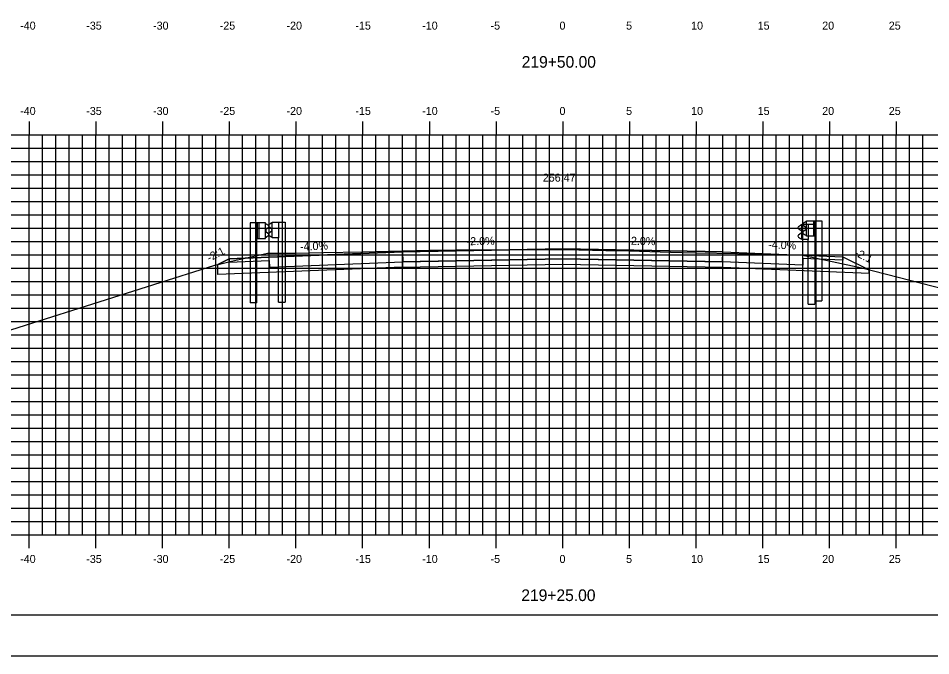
# Model space of a CAD drawing. Extents: x -22 to 1480, y -1511 to 8.
# Drawn here: x 241.9 to 310.3, y -184.5 to -136.7 of the extents above; entities that cross this region are included whole.
import ezdxf

# ---------------------------------------------------------------- set-up
doc = ezdxf.new("R2010")
doc.units = 0
for name, color, linetype in [('ANNOTATION', 7, 'Continuous'), ('BORDER', 7, 'Continuous'), ('D_Guardrail_Beam_Lt', 7, 'Continuous'), ('D_Guardrail_Beam_Rt', 7, 'Continuous'), ('D_Roadway_Centerline', 7, 'Continuous'), ('D_Roadway_Centerline_Text', 7, 'Continuous'), ('D_Roadway_Edge_Shoulder', 7, 'Continuous'), ('D_Roadway_Edge_TW', 7, 'Continuous'), ('D_Roadway_SlopeLines', 7, 'Continuous'), ('D_Roadway_SubGrade', 7, 'Continuous'), ('H_V ANNOTATION', 7, 'Continuous'), ('MAJOR', 7, 'Continuous'), ('MINOR', 7, 'Continuous'), ('PLOT BOUNDARY', 7, 'Continuous'), ('S_Guardrail_Beam', 7, 'Continuous'), ('S_Roadway_Centerline', 7, 'Continuous')]:
    doc.layers.add(name, color=color, linetype=linetype)

msp = doc.modelspace()

# ---------------------------------------------------------------- linework, layer by layer
at = {"layer": 'BORDER'}
msp.add_line((207.696, -181.466), (367.696, -181.466), dxfattribs=at)
at = {"layer": 'D_Guardrail_Beam_Lt'}
for p, q in [((300.877, -151.999), (300.733, -152.099)), ((300.733, -152.242), (300.928, -152.378)), ((300.967, -151.978), (300.892, -151.992)), ((300.962, -152.442), (300.962, -152.513)), ((300.967, -151.894), (301.654, -151.894)), ((300.967, -153.061), (300.967, -151.894)), ((301.487, -151.894), (301.487, -153.061)), ((301.592, -151.894), (301.592, -153.061)), ((301.654, -151.894), (302.125, -151.894)), ((301.654, -151.894), (301.654, -153.061)), ((302.125, -151.894), (302.125, -157.894)), ((300.928, -152.577), (300.733, -152.713)), ((300.733, -152.856), (300.877, -152.956)), ((300.892, -152.963), (300.967, -152.978)), ((301.654, -153.061), (300.967, -153.061)), ((301.633, -157.894), (301.633, -153.061)), ((301.633, -157.894), (302.125, -157.894))]:
    msp.add_line(p, q, dxfattribs=at)
for centre, major_axis, start_param, end_param in [((300.783, -152.17), (-0.0877, 0), 5.323254, 7.243116), ((300.9, -152.033), (-0.0417, 0), 4.907132, 5.323254), ((300.883, -152.442), (0.0789, 0), 0, 0.959931), ((300.883, -152.513), (0.0789, 0), 5.323254, 6.283185), ((300.783, -152.785), (-0.0877, 0), 5.323254, 7.243116), ((300.9, -152.922), (-0.0417, 0), 0.959931, 1.376053)]:
    msp.add_ellipse(centre, major_axis=major_axis, ratio=0.995501, start_param=start_param, end_param=end_param, dxfattribs=at)
at = {"layer": 'D_Guardrail_Beam_Rt'}
for p, q in [((259.267, -152.054), (259.267, -158.054)), ((259.737, -152.054), (259.267, -152.054)), ((260.425, -152.054), (259.737, -152.054)), ((259.737, -152.054), (259.737, -153.221)), ((259.8, -152.054), (259.8, -153.221)), ((259.904, -152.054), (259.904, -153.221)), ((260.425, -153.221), (260.425, -152.054)), ((260.425, -152.138), (260.499, -152.152)), ((260.658, -152.402), (260.463, -152.538)), ((260.515, -152.159), (260.658, -152.259)), ((259.737, -153.221), (260.425, -153.221)), ((259.758, -158.054), (259.758, -153.221)), ((260.499, -153.123), (260.425, -153.138)), ((260.429, -152.602), (260.429, -152.673)), ((260.463, -152.737), (260.658, -152.873)), ((260.658, -153.016), (260.515, -153.116)), ((259.758, -158.054), (259.267, -158.054))]:
    msp.add_line(p, q, dxfattribs=at)
for centre, major_axis, start_param, end_param in [((260.508, -152.602), (-0.0789, 0), 5.323254, 6.283185), ((260.491, -152.193), (0.0417, 0), 0.959931, 1.376053), ((260.608, -152.33), (0.0877, 0), 5.323254, 7.243116), ((260.508, -152.673), (-0.0789, 0), 6.283185, 7.243116), ((260.491, -153.082), (0.0417, 0), 4.907132, 5.323254), ((260.608, -152.945), (0.0877, 0), 5.323254, 7.243116)]:
    msp.add_ellipse(centre, major_axis=major_axis, ratio=0.995501, start_param=start_param, end_param=end_param, dxfattribs=at)
at = {"layer": 'D_Roadway_Centerline'}
msp.add_lwpolyline([(256.849, -155.181), (257.696, -154.758), (260.696, -154.638), (270.696, -154.238), (282.696, -153.998), (294.696, -154.238), (300.696, -154.478), (303.696, -154.598), (305.665, -155.582)], dxfattribs=at)
at = {"layer": 'D_Roadway_Edge_Shoulder'}
for points in [[(270.696, -154.238), (260.696, -154.638), (260.696, -154.638), (257.696, -154.758), (257.696, -155.008), (260.696, -154.888), (260.696, -154.888), (260.706, -155.387), (270.706, -154.987)], [(294.696, -154.238), (300.696, -154.478), (300.696, -154.478), (303.696, -154.598), (303.696, -154.848), (300.696, -154.728), (300.696, -154.728), (300.686, -155.227), (294.686, -154.987)]]:
    msp.add_lwpolyline(points, close=True, dxfattribs=at)
at = {"layer": 'D_Roadway_Edge_TW'}
msp.add_lwpolyline([(294.686, -154.987), (294.696, -154.238), (282.696, -153.998), (270.696, -154.238), (270.706, -154.987), (282.696, -154.748)], close=True, dxfattribs=at)
at = {"layer": 'D_Roadway_SlopeLines'}
for points in [[(303.696, -154.598), (305.665, -155.582)], [(257.696, -154.758), (256.849, -155.181)]]:
    msp.add_lwpolyline(points, dxfattribs=at)
at = {"layer": 'D_Roadway_SubGrade'}
for points in [[(270.696, -155.388), (256.849, -155.941), (256.849, -155.181)], [(294.696, -155.388), (305.665, -155.826), (305.665, -155.582)]]:
    msp.add_lwpolyline(points, dxfattribs=at)
msp.add_lwpolyline([(294.696, -155.388), (294.696, -154.988), (282.696, -154.748), (270.696, -154.988), (270.696, -155.388), (282.696, -155.148)], close=True, dxfattribs=at)
at = {"layer": 'MAJOR'}
for p, q in [((242.696, -144.464), (242.696, -145.466)), ((247.696, -144.464), (247.696, -145.466)), ((252.696, -144.464), (252.696, -145.466)), ((257.696, -144.464), (257.696, -145.466)), ((262.696, -144.464), (262.696, -145.466)), ((267.696, -144.464), (267.696, -145.466)), ((272.696, -144.464), (272.696, -145.466)), ((277.696, -144.464), (277.696, -145.466)), ((282.696, -144.464), (282.696, -145.466)), ((287.696, -144.464), (287.696, -145.466)), ((292.696, -144.464), (292.696, -145.466)), ((297.696, -144.464), (297.696, -145.466)), ((302.696, -144.464), (302.696, -145.466)), ((307.696, -144.464), (307.696, -145.466)), ((212.696, -145.466), (352.696, -145.466)), ((212.696, -145.466), (352.696, -145.466)), ((242.696, -175.466), (242.696, -145.466)), ((247.696, -175.466), (247.696, -145.466)), ((252.696, -175.466), (252.696, -145.466)), ((257.696, -175.466), (257.696, -145.466)), ((262.696, -175.466), (262.696, -145.466)), ((267.696, -175.466), (267.696, -145.466)), ((272.696, -175.466), (272.696, -145.466)), ((277.696, -175.466), (277.696, -145.466)), ((282.696, -175.466), (282.696, -145.466)), ((287.696, -175.466), (287.696, -145.466)), ((292.696, -175.466), (292.696, -145.466)), ((297.696, -175.466), (297.696, -145.466)), ((302.696, -175.466), (302.696, -145.466)), ((307.696, -175.466), (307.696, -145.466)), ((212.696, -150.466), (352.696, -150.466)), ((212.696, -155.466), (352.696, -155.466)), ((212.696, -160.466), (352.696, -160.466)), ((212.696, -165.466), (352.696, -165.466)), ((212.696, -170.466), (352.696, -170.466)), ((212.696, -175.466), (352.696, -175.466)), ((212.696, -175.466), (352.696, -175.466)), ((242.696, -176.468), (242.696, -175.466)), ((247.696, -176.468), (247.696, -175.466)), ((252.696, -176.468), (252.696, -175.466)), ((257.696, -176.468), (257.696, -175.466)), ((262.696, -176.468), (262.696, -175.466)), ((267.696, -176.468), (267.696, -175.466)), ((272.696, -176.468), (272.696, -175.466)), ((277.696, -176.468), (277.696, -175.466)), ((282.696, -176.468), (282.696, -175.466)), ((287.696, -176.468), (287.696, -175.466)), ((292.696, -176.468), (292.696, -175.466)), ((297.696, -176.468), (297.696, -175.466)), ((302.696, -176.468), (302.696, -175.466)), ((307.696, -176.468), (307.696, -175.466))]:
    msp.add_line(p, q, dxfattribs=at)
at = {"layer": 'MINOR'}
for p, q in [((243.696, -175.466), (243.696, -145.466)), ((244.696, -175.466), (244.696, -145.466)), ((245.696, -175.466), (245.696, -145.466)), ((246.696, -175.466), (246.696, -145.466)), ((248.696, -175.466), (248.696, -145.466)), ((249.696, -175.466), (249.696, -145.466)), ((250.696, -175.466), (250.696, -145.466)), ((251.696, -175.466), (251.696, -145.466)), ((253.696, -175.466), (253.696, -145.466)), ((254.696, -175.466), (254.696, -145.466)), ((255.696, -175.466), (255.696, -145.466)), ((256.696, -175.466), (256.696, -145.466)), ((258.696, -175.466), (258.696, -145.466)), ((259.696, -175.466), (259.696, -145.466)), ((260.696, -175.466), (260.696, -145.466)), ((261.696, -175.466), (261.696, -145.466)), ((263.696, -175.466), (263.696, -145.466)), ((264.696, -175.466), (264.696, -145.466)), ((265.696, -175.466), (265.696, -145.466)), ((266.696, -175.466), (266.696, -145.466)), ((268.696, -175.466), (268.696, -145.466)), ((269.696, -175.466), (269.696, -145.466)), ((270.696, -175.466), (270.696, -145.466)), ((271.696, -175.466), (271.696, -145.466)), ((273.696, -175.466), (273.696, -145.466)), ((274.696, -175.466), (274.696, -145.466)), ((275.696, -175.466), (275.696, -145.466)), ((276.696, -175.466), (276.696, -145.466)), ((278.696, -175.466), (278.696, -145.466)), ((279.696, -175.466), (279.696, -145.466)), ((280.696, -175.466), (280.696, -145.466)), ((281.696, -175.466), (281.696, -145.466)), ((283.696, -175.466), (283.696, -145.466)), ((284.696, -175.466), (284.696, -145.466)), ((285.696, -175.466), (285.696, -145.466)), ((286.696, -175.466), (286.696, -145.466)), ((288.696, -175.466), (288.696, -145.466)), ((289.696, -175.466), (289.696, -145.466)), ((290.696, -175.466), (290.696, -145.466)), ((291.696, -175.466), (291.696, -145.466)), ((293.696, -175.466), (293.696, -145.466)), ((294.696, -175.466), (294.696, -145.466)), ((295.696, -175.466), (295.696, -145.466)), ((296.696, -175.466), (296.696, -145.466)), ((298.696, -175.466), (298.696, -145.466)), ((299.696, -175.466), (299.696, -145.466)), ((300.696, -175.466), (300.696, -145.466)), ((301.696, -175.466), (301.696, -145.466)), ((303.696, -175.466), (303.696, -145.466)), ((304.696, -175.466), (304.696, -145.466)), ((305.696, -175.466), (305.696, -145.466)), ((306.696, -175.466), (306.696, -145.466)), ((308.696, -175.466), (308.696, -145.466)), ((309.696, -175.466), (309.696, -145.466)), ((212.696, -146.466), (352.696, -146.466)), ((212.696, -147.466), (352.696, -147.466)), ((212.696, -148.466), (352.696, -148.466)), ((212.696, -149.466), (352.696, -149.466)), ((212.696, -151.466), (352.696, -151.466)), ((212.696, -152.466), (352.696, -152.466)), ((212.696, -153.466), (352.696, -153.466)), ((212.696, -154.466), (352.696, -154.466)), ((212.696, -156.466), (352.696, -156.466)), ((212.696, -157.466), (352.696, -157.466)), ((212.696, -158.466), (352.696, -158.466)), ((212.696, -159.466), (352.696, -159.466)), ((212.696, -161.466), (352.696, -161.466)), ((212.696, -162.466), (352.696, -162.466)), ((212.696, -163.466), (352.696, -163.466)), ((212.696, -164.466), (352.696, -164.466)), ((212.696, -166.466), (352.696, -166.466)), ((212.696, -167.466), (352.696, -167.466)), ((212.696, -168.466), (352.696, -168.466)), ((212.696, -169.466), (352.696, -169.466)), ((212.696, -171.466), (352.696, -171.466)), ((212.696, -172.466), (352.696, -172.466)), ((212.696, -173.466), (352.696, -173.466)), ((212.696, -174.466), (352.696, -174.466))]:
    msp.add_line(p, q, dxfattribs=at)
at = {"layer": 'PLOT BOUNDARY'}
msp.add_lwpolyline([(199.603, -184.525), (369.603, -184.525), (369.603, -74.525), (199.603, -74.525)], close=True, dxfattribs=at)
at = {"layer": 'S_Guardrail_Beam'}
for p, q in [((260.807, -152.1), (260.663, -152.2)), ((260.663, -152.343), (260.859, -152.479)), ((260.906, -152.079), (260.824, -152.093)), ((260.892, -152.544), (260.892, -152.635)), ((260.906, -152.006), (261.395, -152.006)), ((260.906, -153.172), (260.906, -152.006)), ((261.395, -152.006), (261.887, -152.006)), ((261.395, -152.006), (261.395, -153.172)), ((261.887, -152.006), (261.887, -158.006)), ((300.513, -152.244), (300.37, -152.344)), ((300.37, -152.487), (300.565, -152.623)), ((300.612, -152.223), (300.53, -152.237)), ((300.612, -152.15), (301.102, -152.15)), ((300.612, -153.316), (300.612, -152.15)), ((301.102, -152.15), (301.593, -152.15)), ((301.102, -152.15), (301.102, -153.316)), ((301.593, -152.15), (301.593, -158.15)), ((260.859, -152.699), (260.663, -152.835)), ((260.663, -152.978), (260.807, -153.078)), ((260.824, -153.085), (260.906, -153.1)), ((261.395, -153.172), (260.906, -153.172)), ((261.395, -158.006), (261.395, -153.172)), ((300.565, -152.843), (300.37, -152.979)), ((300.37, -153.122), (300.513, -153.222)), ((300.53, -153.229), (300.612, -153.243)), ((300.599, -152.687), (300.599, -152.779)), ((301.102, -153.316), (300.612, -153.316)), ((301.102, -158.15), (301.102, -153.316)), ((261.395, -158.006), (261.887, -158.006)), ((301.102, -158.15), (301.593, -158.15))]:
    msp.add_line(p, q, dxfattribs=at)
for centre, major_axis, start_param, end_param in [((260.714, -152.272), (-0.0877, 0), 5.323254, 7.243116), ((260.831, -152.134), (-0.0417, 0), 4.886922, 5.323254), ((260.813, -152.544), (0.0789, 0), 0, 0.959931), ((300.42, -152.415), (-0.0877, 0), 5.323254, 7.243116), ((300.537, -152.278), (-0.0417, 0), 4.886922, 5.323254), ((260.714, -152.907), (-0.0877, 0), 5.323254, 7.243116), ((260.831, -153.044), (-0.0417, 0), 0.959931, 1.396263), ((260.813, -152.635), (0.0789, 0), 5.323254, 6.283185), ((300.42, -153.051), (-0.0877, 0), 5.323254, 7.243116), ((300.537, -153.188), (-0.0417, 0), 0.959931, 1.396263), ((300.52, -152.687), (0.0789, 0), 0, 0.959931), ((300.52, -152.779), (0.0789, 0), 5.323254, 6.283185)]:
    msp.add_ellipse(centre, major_axis=major_axis, ratio=0.995501, start_param=start_param, end_param=end_param, dxfattribs=at)
at = {"layer": 'S_Roadway_Centerline'}
msp.add_lwpolyline([(238.3, -161.025), (256.613, -155.224), (256.87, -155.177), (257.875, -154.943), (260.56, -154.335), (260.836, -154.335), (262.675, -154.32), (264.749, -154.282), (267.676, -154.227), (269.718, -154.18), (272.676, -154.109), (274.686, -154.092), (277.676, -154.077), (279.654, -154.067), (282.676, -154.062), (282.709, -154.062), (282.91, -154.061), (285.938, -154.123), (287.676, -154.163), (290.772, -154.247), (292.676, -154.301), (295.806, -154.367), (297.676, -154.411), (299.707, -154.46), (300.702, -154.485), (301.026, -154.567), (305.11, -155.44), (341.98, -164.908)], dxfattribs=at)

# ---------------------------------------------------------------- texts
at = {"layer": 'ANNOTATION'}
for s, rotation, p in [('-2.0%', 1.14576, (275.499, -153.741)), ('-2.0%', 358.85424, (287.539, -153.694)), ('-2:1', 26.56505, (256.201, -154.987)), ('-4.0%', 2.29061, (263.012, -154.144)), ('-4.0%', 357.70939, (298.092, -153.973)), ('-2:1', 333.43495, (304.504, -154.483))]:
    msp.add_text(s, height=0.6, rotation=rotation, dxfattribs=at).set_placement(p)
at = {"layer": 'D_Roadway_Centerline'}
for s, p in [('C', (282.69, -153.998)), ('L', (282.696, -154.005))]:
    msp.add_text(s, height=0.0146, dxfattribs=at).set_placement(p)
at = {"layer": 'D_Roadway_Centerline_Text'}
msp.add_text('256.47', height=0.6, dxfattribs=at).set_placement((281.203, -148.966))
at = {"layer": 'H_V ANNOTATION'}
for s, height, p in [('-40', 0.6, (242.021, -137.566)), ('-35', 0.6, (246.976, -137.566)), ('-30', 0.6, (251.984, -137.566)), ('-25', 0.6, (256.981, -137.566)), ('-20', 0.6, (261.989, -137.566)), ('-15', 0.6, (267.153, -137.566)), ('-10', 0.6, (272.161, -137.566)), ('-5', 0.6, (277.286, -137.566)), ('0', 0.6, (282.455, -137.566)), ('5', 0.6, (287.447, -137.566)), ('10', 0.6, (292.321, -137.566)), ('15', 0.6, (297.313, -137.566)), ('20', 0.6, (302.15, -137.566)), ('25', 0.6, (307.142, -137.566)), ('219+50.00', 0.875, (279.621, -140.423)), ('-40', 0.6, (242.021, -143.966)), ('-35', 0.6, (246.976, -143.966)), ('-30', 0.6, (251.984, -143.966)), ('-25', 0.6, (256.981, -143.966)), ('-20', 0.6, (261.989, -143.966)), ('-15', 0.6, (267.153, -143.966)), ('-10', 0.6, (272.161, -143.966)), ('-5', 0.6, (277.286, -143.966)), ('0', 0.6, (282.455, -143.966)), ('5', 0.6, (287.447, -143.966)), ('10', 0.6, (292.321, -143.966)), ('15', 0.6, (297.313, -143.966)), ('20', 0.6, (302.15, -143.966)), ('25', 0.6, (307.142, -143.966)), ('-40', 0.6, (242.021, -177.566)), ('-35', 0.6, (246.976, -177.566)), ('-30', 0.6, (251.984, -177.566)), ('-25', 0.6, (256.981, -177.566)), ('-20', 0.6, (261.989, -177.566)), ('-15', 0.6, (267.153, -177.566)), ('-10', 0.6, (272.161, -177.566)), ('-5', 0.6, (277.286, -177.566)), ('0', 0.6, (282.455, -177.566)), ('5', 0.6, (287.447, -177.566)), ('10', 0.6, (292.321, -177.566)), ('15', 0.6, (297.313, -177.566)), ('20', 0.6, (302.15, -177.566)), ('25', 0.6, (307.142, -177.566)), ('219+25.00', 0.875, (279.59, -180.423))]:
    msp.add_text(s, height=height, dxfattribs=at).set_placement(p)

doc.saveas('drawing.dxf')
